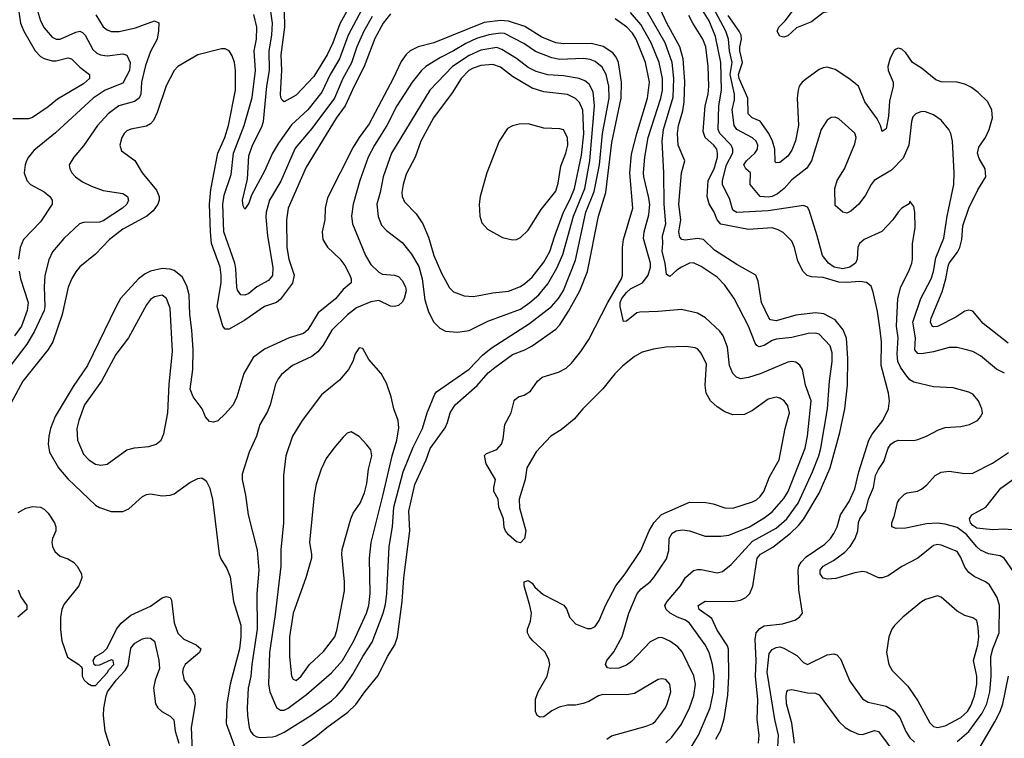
# Model space of a CAD drawing. Header units: inches. Extents: x 1682530 to 1839546, y 640742 to 791647.
# Tile 600 of 656: x 1772165 to 1777170, y 685914 to 689568. Entities that reach past the tile are written whole.
import ezdxf

# ---------------------------------------------------------------- set-up
doc = ezdxf.new("R2010")
doc.units = ezdxf.units.IN
doc.header["$MEASUREMENT"] = 0
doc.layers.add('B7678', color=7, linetype='Continuous')

msp = doc.modelspace()

# ---------------------------------------------------------------- linework, layer by layer
at = {"layer": 'B7678', "color": 5}
for points, elevation in [([(1776633.8, 690000), (1776630, 689998.4), (1776590, 689970.6), (1776490, 689867.3), (1776413.8, 689770), (1776380.4, 689710), (1776374.6, 689690), (1776370.1, 689630), (1776359.9, 689620.1), (1776330.8, 689610), (1776271.2, 689608.8), (1776250, 689603), (1776190, 689557.4), (1776113.6, 689526.4), (1776070, 689486.9), (1776050, 689478.7), (1776030, 689483.7), (1776016.3, 689510), (1776024.7, 689530), (1776057, 689563), (1776159, 689701), (1776271.7, 689890), (1776287.7, 690000)], 580), ([(1773930, 689670), (1773835.5, 689490), (1773790.3, 689369.7), (1773743.2, 689290), (1773700.9, 689199.1), (1773630, 689109.9), (1773546.9, 689033.1), (1773480.4, 688939.6), (1773449.5, 688890), (1773410, 688797.7), (1773344.1, 688675.9), (1773330, 688635.1), (1773310, 688605.2), (1773301, 688621), (1773296.9, 688650), (1773323.2, 688756.8), (1773330, 688876.3), (1773348.4, 688930), (1773396.6, 689023.4), (1773405, 689050), (1773420.8, 689230), (1773435.6, 689310), (1773433.9, 689410), (1773446.1, 689490), (1773449.6, 689550), (1773441.7, 689610)], 740), ([(1773871.1, 689690), (1773792.8, 689547.2), (1773756.1, 689450), (1773727.9, 689390), (1773660.9, 689279.1), (1773570, 689184.2), (1773510, 689151.3), (1773498.9, 689158.9), (1773491.9, 689171.9), (1773489.9, 689189.9), (1773498.1, 689310), (1773494.1, 689390), (1773512.8, 689530), (1773511, 689611)], 720), ([(1775704.3, 685910), (1775728.1, 685951.9), (1775746.2, 686013.8), (1775765.6, 686134.4), (1775770.3, 686230), (1775768.2, 686368.2), (1775763.9, 686383.9), (1775710, 686464.8), (1775683.9, 686523.9), (1775619.6, 686570), (1775613.6, 686590), (1775650, 686611.4), (1775790.3, 686609.7), (1775830, 686616.6), (1775856.1, 686630), (1775875.9, 686650), (1775891.6, 686688.4), (1775914.8, 686830), (1775931.4, 686850), (1775993.1, 686886.9), (1776082.7, 686957.3), (1776123.8, 686996.2), (1776151.6, 687030), (1776230, 687160.6), (1776284.7, 687290), (1776334.8, 687470), (1776360.4, 687590), (1776372.5, 687710), (1776375.2, 687844.8), (1776368.9, 687948.9), (1776351.4, 687991.4), (1776310, 688041.4), (1776252.8, 688072.8), (1776210, 688078.2), (1776110, 688065), (1776010, 688037.4), (1775982.5, 688042.5), (1775972.6, 688052.6), (1775935.8, 688130), (1775919.5, 688239.5), (1775906.9, 688270), (1775810, 688322.8), (1775696.7, 688396.7), (1775642, 688450), (1775610, 688456.3), (1775547.5, 688447.5), (1775531, 688451), (1775521.6, 688461.6), (1775516.1, 688490), (1775525.3, 688550), (1775515.8, 688630), (1775529.5, 688790), (1775546.1, 688850), (1775513.1, 688930), (1775508.5, 688990), (1775513.7, 689030), (1775535.3, 689104.7), (1775542.8, 689150), (1775546.7, 689253.3), (1775537.7, 689370), (1775521.2, 689430), (1775454.9, 689550), (1775390.5, 689690.5)], 720), ([(1772157.6, 689630), (1772169.1, 689550), (1772185.8, 689510), (1772243.4, 689410), (1772270, 689381.5), (1772290, 689370.1), (1772330, 689358.7), (1772350, 689358.5), (1772410, 689374.2), (1772428.9, 689368.9), (1772470, 689326.7), (1772519, 689290), (1772518.9, 689270), (1772490, 689241.3), (1772356.3, 689163.7), (1772310, 689125.2), (1772230, 689071.2), (1772210, 689063.4), (1772130, 689064.2)], 720), ([(1772250.7, 689630), (1772270, 689563.1), (1772290, 689527.3), (1772330, 689479.3), (1772350, 689469.4), (1772370, 689469.5), (1772450, 689504.4), (1772470, 689509.4), (1772483.9, 689503.9), (1772498.1, 689490), (1772536.5, 689416.5), (1772557.6, 689397.6), (1772575.5, 689390), (1772610, 689384.8), (1772690, 689393.9), (1772710, 689388.1), (1772726.1, 689350), (1772722.4, 689310), (1772690, 689245.2), (1772600.2, 689210), (1772537.8, 689170), (1772346.2, 688993.8), (1772236.8, 688903.2), (1772210.3, 688870), (1772200.3, 688850), (1772192.9, 688830), (1772187.6, 688790), (1772200.9, 688750), (1772219.5, 688730), (1772290, 688692.9), (1772317.5, 688670), (1772330.2, 688650), (1772330.2, 688630), (1772270, 688540.4), (1772184.2, 688450), (1772166.8, 688410), (1772158, 688350)], 740), ([(1775577.8, 685870), (1775615.8, 685930), (1775674.5, 686070), (1775692.8, 686150), (1775696, 686230), (1775687.5, 686290), (1775669.8, 686350.2), (1775649.9, 686389.9), (1775570, 686498.9), (1775550, 686514.7), (1775508.7, 686530), (1775472.2, 686550), (1775450.7, 686570), (1775444.4, 686590), (1775456.2, 686610), (1775523.7, 686690), (1775550, 686731.2), (1775590, 686767.3), (1775610, 686772.9), (1775630, 686771.9), (1775710, 686754.9), (1775738, 686762), (1775781.6, 686798.4), (1775890, 686916.9), (1776010, 686983.2), (1776065.4, 687030), (1776122.8, 687110), (1776195.9, 687270), (1776227.1, 687350), (1776237.9, 687390), (1776271.2, 687590), (1776281.2, 687730), (1776296.1, 687830), (1776294.8, 687874.8), (1776285.3, 687910), (1776230, 687968.7), (1776210, 687974.7), (1776172.5, 687972.5), (1776090, 687952.9), (1776010, 687943.4), (1775990, 687937.6), (1775950, 687911.2), (1775924.8, 687904.8), (1775911.9, 687911.9), (1775904.3, 687924.3), (1775869.3, 688010), (1775797.1, 688150), (1775750, 688218), (1775710, 688258.5), (1775630, 688314), (1775590, 688332.1), (1775570, 688329.8), (1775530, 688310.5), (1775505.2, 688294.8), (1775470, 688262.2), (1775452.5, 688272.5), (1775446, 688330), (1775431.4, 688390), (1775434.9, 688430), (1775432.1, 688470), (1775450.3, 688530), (1775441, 688630), (1775439.6, 688790), (1775430.3, 688950.3), (1775437.9, 689010), (1775486.5, 689173.5), (1775490.5, 689270), (1775481.7, 689350), (1775446.1, 689450), (1775350, 689618.7)], 740), ([(1777171.4, 687771.4), (1777131.1, 687791.1), (1777050, 687858.8), (1777010, 687880.3), (1776972, 687892), (1776930, 687901.2), (1776890, 687901.8), (1776810, 687878.8), (1776750, 687869.3), (1776730, 687870.7), (1776715.9, 687890), (1776719.3, 687950), (1776705.2, 688030), (1776745.8, 688150), (1776797.9, 688250), (1776810, 688288.4), (1776822.6, 688357.4), (1776863.3, 688456.7), (1776879.7, 688570), (1776913.5, 688730), (1776915.3, 688790), (1776907.2, 688950), (1776898.5, 688990), (1776889, 689010), (1776850, 689057.8), (1776810, 689085), (1776770, 689100.3), (1776750, 689102), (1776721.3, 689090), (1776706.2, 689073.8), (1776697.8, 689050), (1776684.5, 688930), (1776655.8, 688864.2), (1776597.1, 688802.9), (1776508.6, 688750), (1776493.2, 688730), (1776464.8, 688675.2), (1776431.3, 688630), (1776390, 688594.7), (1776370, 688584.2), (1776350, 688589.5), (1776310, 688624), (1776308.2, 688710), (1776321.3, 688750), (1776358.5, 688810), (1776410, 688936.3), (1776417.7, 688970), (1776410.8, 688990.8), (1776330, 689064.7), (1776310, 689072.8), (1776290, 689071.2), (1776270, 689056.9), (1776240.2, 689010), (1776190.1, 688849.9), (1776167.2, 688812.8), (1776090, 688753.8), (1776051.5, 688710), (1776016.8, 688683.2), (1775990, 688669.6), (1775970, 688665.6), (1775929.8, 688670), (1775879, 688730), (1775880.6, 688790), (1775856.8, 688810), (1775846.4, 688830), (1775860.5, 688850), (1775902.4, 688890), (1775915.3, 688910), (1775916.7, 688930), (1775908.3, 688950), (1775890, 688967), (1775809.9, 689009.9), (1775797.9, 689030), (1775787.7, 689110), (1775799, 689161), (1775799.5, 689190), (1775776, 689290), (1775786.3, 689350), (1775774.2, 689410), (1775768.6, 689470), (1775755.2, 689510), (1775690.5, 689630)], 640), ([(1774050, 689598.8), (1774013.3, 689550), (1773970, 689472.4), (1773916.3, 689330), (1773866.1, 689233.9), (1773819.7, 689130), (1773773.2, 689066.8), (1773622, 688818), (1773529.6, 688610), (1773521, 688550), (1773523.4, 688410), (1773533.9, 688350), (1773559.4, 688270), (1773552.1, 688227.9), (1773490, 688147.9), (1773470.1, 688130), (1773410, 688109.9), (1773310, 688039.7), (1773230, 687994.9), (1773210, 687993.8), (1773197.4, 688010), (1773169.6, 688110), (1773188.4, 688230), (1773189.6, 688270), (1773183.3, 688310), (1773140.8, 688430), (1773134.4, 688490), (1773129.4, 688630), (1773135.8, 688704.2), (1773171.4, 688890), (1773207.8, 688970), (1773227, 689030), (1773261.2, 689210), (1773262.8, 689310), (1773256.1, 689350), (1773244.9, 689384.9), (1773230.5, 689410.5), (1773210, 689420.3), (1773190, 689419.3), (1773071, 689389), (1772968.2, 689330), (1772950, 689309.4), (1772908.8, 689231.2), (1772863.9, 689096.1), (1772844.5, 689055.5), (1772830, 689039.2), (1772810, 689027.2), (1772730, 689011), (1772710, 689003), (1772695.8, 688990), (1772684, 688970), (1772673.7, 688930), (1772681.8, 688901.8), (1772750, 688852.4), (1772787.9, 688790), (1772860.6, 688700.6), (1772873.1, 688670), (1772873.6, 688650), (1772867.3, 688630), (1772843, 688597), (1772811.4, 688568.6), (1772690, 688502.9), (1772621.2, 688450), (1772550, 688376.4), (1772470, 688310.9), (1772450, 688286.6), (1772430, 688253), (1772411.6, 688208.4), (1772380.4, 688070), (1772333.7, 687930), (1772309.2, 687890.8), (1772181.6, 687730), (1772083.6, 687550)], 780), ([(1772552.7, 689592.7), (1772590, 689531.9), (1772610, 689516.1), (1772630, 689508.9), (1772670, 689508.4), (1772752.9, 689527.1), (1772850, 689562.2), (1772872.4, 689552.4), (1772870.8, 689510.8), (1772863.1, 689470), (1772830, 689407.2), (1772804, 689336), (1772783.4, 689250), (1772780.1, 689190), (1772772.6, 689170), (1772748.3, 689151.7), (1772669.7, 689130.3), (1772614.5, 689090), (1772560.2, 689030), (1772490, 688927.4), (1772439.6, 688870), (1772417, 688830), (1772419.5, 688810), (1772430.4, 688790), (1772448.4, 688770), (1772484.6, 688744.6), (1772530, 688721.1), (1772590, 688699.7), (1772690, 688685), (1772712.3, 688670), (1772718, 688650), (1772709.3, 688630), (1772688.2, 688610), (1772590, 688545.4), (1772570, 688538.8), (1772490, 688537), (1772468.9, 688530), (1772390, 688455.6), (1772331.8, 688388.2), (1772313, 688347), (1772293.1, 688266.9), (1772290.1, 688209.9), (1772293.5, 688110), (1772289.2, 688090), (1772238.7, 687981.3), (1772201.1, 687918.9), (1772086.9, 687770)], 760), ([(1773956.3, 689583.7), (1773913.7, 689510), (1773878.5, 689430), (1773851.1, 689348.9), (1773807.2, 689270), (1773765.8, 689170), (1773650, 689015.5), (1773565, 688915), (1773492, 688748), (1773435.5, 688650), (1773417.6, 688590), (1773416.1, 688563.9), (1773423.9, 688470), (1773451.4, 688308.6), (1773450, 688267.3), (1773430, 688241.7), (1773370.1, 688209.9), (1773330, 688175.4), (1773310, 688167.6), (1773289.6, 688170), (1773272.8, 688192.8), (1773268.5, 688208.5), (1773263.4, 688303.4), (1773257.9, 688330), (1773202.3, 688490), (1773196.8, 688630), (1773204.5, 688675.5), (1773239.2, 688780.8), (1773252.3, 688890), (1773306.7, 689030), (1773347.4, 689172.6), (1773364.1, 689310), (1773356.2, 689410), (1773368.2, 689470), (1773370.8, 689530), (1773354.5, 689594.5)], 760), ([(1775150.5, 685909.5), (1775173.2, 685926.8), (1775350, 685976.1), (1775383.1, 685990), (1775397.9, 686002.1), (1775447.6, 686070), (1775457.2, 686090), (1775474.4, 686150), (1775470.5, 686190), (1775450, 686213.8), (1775430, 686217.2), (1775410, 686213.1), (1775290, 686142.9), (1775250, 686135.3), (1775130, 686137.1), (1775106.7, 686130), (1775058.3, 686101.7), (1775030, 686090.9), (1774990, 686083.5), (1774950, 686082.8), (1774907.1, 686072.9), (1774870, 686053.7), (1774830, 686023.5), (1774810, 686021.4), (1774796.3, 686030), (1774787.3, 686050), (1774787.2, 686112.8), (1774800.3, 686150), (1774847.2, 686230), (1774859.8, 686290), (1774855.5, 686315.5), (1774834.6, 686354.6), (1774773.6, 686410), (1774756.2, 686430), (1774746.6, 686450), (1774746.6, 686470), (1774761.6, 686510), (1774766, 686550), (1774758.7, 686590), (1774729.4, 686690), (1774729.4, 686710.6), (1774750, 686716), (1774770, 686702.8), (1774783.1, 686683.1), (1774825.3, 686645.3), (1774931, 686591), (1774945.7, 686570), (1774959.5, 686530), (1774990, 686496.5), (1775050, 686473.4), (1775070, 686472.2), (1775090, 686482.4), (1775110, 686513.4), (1775143.5, 686590), (1775196.1, 686690), (1775242.5, 686750), (1775322.3, 686870), (1775365.5, 686970), (1775388.4, 687010), (1775427.6, 687052.4), (1775570, 687114.8), (1775653.5, 687113.5), (1775690, 687106.5), (1775750, 687086.7), (1775790, 687083.8), (1775890, 687117.2), (1775910, 687126.4), (1775930, 687143.5), (1775948.1, 687170), (1775976.9, 687243.1), (1776026.5, 687330), (1776056.5, 687490), (1776078.8, 687570), (1776070, 687604.2), (1776051.8, 687630), (1776030, 687644.1), (1776010, 687649), (1775970, 687639.5), (1775890, 687581.1), (1775850, 687560.9), (1775790, 687559.2), (1775750, 687575), (1775710, 687599.8), (1775676.4, 687630), (1775655, 687670), (1775649.1, 687710), (1775656.9, 687816.9), (1775630, 687872.2), (1775610, 687894.2), (1775599.6, 687899.6), (1775552.8, 687907.2), (1775450, 687902.8), (1775386.3, 687893.7), (1775330, 687877.2), (1775290, 687856), (1775230, 687806.4), (1775190, 687766.8), (1775129.6, 687690.4), (1775028.4, 687590), (1774983.2, 687536.8), (1774916.9, 687483.1), (1774864.6, 687450), (1774790, 687371.1), (1774743.8, 687290), (1774734.4, 687230), (1774703.6, 687130), (1774705.9, 687085.9), (1774737.6, 686970), (1774730.5, 686930), (1774710, 686909), (1774690, 686914), (1774650, 686948.7), (1774634, 686970), (1774627, 686987), (1774623.7, 687030), (1774600.9, 687090), (1774597, 687130), (1774576, 687170), (1774575.1, 687190), (1774583.7, 687230), (1774536.9, 687310), (1774528.4, 687351.6), (1774537.6, 687362.4), (1774590, 687383.1), (1774614, 687410), (1774623, 687437), (1774631.6, 687510), (1774664.2, 687570), (1774678, 687630), (1774683.1, 687636.9), (1774700.9, 687650), (1774730, 687659.3), (1774761.2, 687678.8), (1774797.8, 687730), (1774821.7, 687750), (1774904.3, 687775.7), (1774943, 687797), (1774970, 687822.2), (1775018.3, 687881.7), (1775058.4, 687941.6), (1775155.3, 688130), (1775223.8, 688250), (1775229.9, 688270), (1775229.5, 688409.5), (1775234.1, 688450), (1775282.1, 688610), (1775266.6, 688790), (1775275.4, 688884.6), (1775301.6, 688990), (1775357.1, 689170), (1775366.9, 689250), (1775346.3, 689350), (1775299.4, 689470), (1775279.6, 689499.6), (1775250.9, 689530), (1775192.9, 689572.9)], 780), ([(1775450, 685891.6), (1775479.6, 685920.4), (1775530, 685986.7), (1775570.4, 686070), (1775592, 686132), (1775600.2, 686190), (1775591.9, 686231.9), (1775533.5, 686353.5), (1775510, 686378.7), (1775470, 686408.8), (1775430, 686426.2), (1775410, 686425), (1775370, 686405.3), (1775274.9, 686305.1), (1775250, 686285.6), (1775210, 686271.7), (1775168.8, 686268.8), (1775152.7, 686272.7), (1775142.5, 686290), (1775149.8, 686310), (1775185.6, 686354.4), (1775228, 686432), (1775261.2, 686550), (1775303.8, 686650), (1775324.9, 686675.1), (1775369.8, 686710), (1775388.9, 686731.1), (1775453.2, 686826.8), (1775465.2, 686870), (1775467.4, 686930), (1775482.7, 686957.3), (1775502.9, 686970), (1775534, 686974), (1775570.7, 686970), (1775650, 686941.8), (1775730, 686941.5), (1775770, 686947.7), (1775874.8, 686990), (1775950, 687035.8), (1775990, 687066.3), (1776050, 687134.3), (1776072.1, 687170), (1776158.4, 687390), (1776170.7, 687450), (1776188.3, 687630), (1776160.2, 687710), (1776145.1, 687790), (1776131.1, 687811.1), (1776110, 687826.4), (1776090, 687830.8), (1776070, 687827), (1775930, 687767.2), (1775870, 687748.2), (1775830, 687742.9), (1775808.2, 687750), (1775789.9, 687769.9), (1775773.3, 687810), (1775763.1, 687903.1), (1775741.3, 687961.3), (1775724.2, 687984.2), (1775651.6, 688051.6), (1775610, 688076.1), (1775530, 688094.2), (1775410, 688083.7), (1775318.2, 688081.8), (1775302.4, 688077.6), (1775250, 688035.8), (1775234, 688034), (1775216.8, 688110), (1775218.1, 688130), (1775226.2, 688150), (1775250, 688181.6), (1775270, 688199.2), (1775330.5, 688230), (1775359.3, 688270), (1775372, 688310), (1775370.9, 688330), (1775336.5, 688456.5), (1775339.6, 688490), (1775363.9, 688576.1), (1775367.7, 688630), (1775362.2, 688670), (1775337.1, 688770), (1775336.6, 688790), (1775343, 688870), (1775360.1, 688970), (1775424.2, 689170), (1775433.2, 689210), (1775433, 689270), (1775415.9, 689350), (1775375.7, 689450), (1775323.2, 689543.2), (1775270, 689604.7)], 760), ([(1775920.4, 685890), (1775923.6, 685930), (1775913.8, 686010), (1775918.2, 686110), (1775905.6, 686230), (1775908.3, 686310), (1775903.8, 686416.2), (1775909.3, 686450), (1775926.8, 686473.2), (1775950, 686486), (1776042.9, 686497.1), (1776105.6, 686514.4), (1776129.6, 686530), (1776144.2, 686550), (1776125.5, 686670), (1776122.1, 686770), (1776126.6, 686790), (1776138.5, 686810), (1776163.4, 686836.6), (1776258.5, 686901.5), (1776286.9, 686930), (1776304.5, 686955.5), (1776320.4, 686990), (1776337.8, 687050), (1776381.6, 687118.4), (1776410, 687182.8), (1776430.7, 687270), (1776481.8, 687430), (1776499, 687461), (1776552.4, 687530), (1776581.7, 687590), (1776586.4, 687630), (1776581.9, 687670), (1776545.1, 687810), (1776545.7, 687930), (1776540.1, 687990), (1776525.2, 688085.2), (1776503.5, 688183.5), (1776493, 688213), (1776470, 688232.4), (1776436.7, 688236.7), (1776370, 688231.8), (1776330, 688233.9), (1776250, 688256.7), (1776190, 688261.3), (1776167.7, 688267.7), (1776147.9, 688287.9), (1776120.4, 688340.4), (1776103.4, 688410), (1776090, 688442.2), (1776045.8, 688485.8), (1776020, 688500), (1775990, 688509.3), (1775870, 688501.1), (1775730, 688528.4), (1775711, 688550), (1775696, 688590), (1775670, 688631.7), (1775659.9, 688670), (1775664.7, 688750), (1775695.4, 688810), (1775711.8, 688870), (1775713.1, 688890), (1775708.4, 688910), (1775693.4, 688930), (1775649.5, 688970), (1775639.2, 688999.2), (1775649.9, 689129.9), (1775664.8, 689190), (1775667.6, 689230), (1775664.4, 689330), (1775653, 689430), (1775638.6, 689470), (1775586.3, 689550), (1775565.8, 689590)], 680), ([(1776930, 685898), (1776990, 685948.8), (1777057.2, 686042.8), (1777080.8, 686090), (1777096.3, 686150), (1777104.2, 686230), (1777101.1, 686330), (1777111.4, 686368.6), (1777145, 686450), (1777146.5, 686590), (1777134.3, 686630), (1777095.3, 686695.3), (1777075.1, 686710), (1777016.5, 686736.5), (1776990, 686757.8), (1776970, 686784.7), (1776950, 686833.5), (1776930, 686864.4), (1776850, 686895.7), (1776830, 686900.2), (1776810, 686894.3), (1776730, 686830.8), (1776650, 686788.5), (1776579.8, 686740.2), (1776550, 686729.8), (1776530, 686729.8), (1776470, 686758.4), (1776450, 686762.6), (1776410, 686755.8), (1776313.4, 686726.6), (1776270, 686722.7), (1776250, 686728.9), (1776240.6, 686740.6), (1776234.8, 686750), (1776234.8, 686770), (1776249.8, 686790), (1776301.8, 686818.2), (1776359.5, 686860.5), (1776386, 686890), (1776411.9, 686930), (1776426.1, 686970), (1776428.5, 687011.5), (1776435.6, 687030), (1776465.7, 687074.3), (1776480.1, 687130), (1776505.1, 687190), (1776515.8, 687250), (1776530, 687280.7), (1776557.9, 687322.1), (1776580.2, 687390), (1776593.5, 687410), (1776610, 687422.6), (1776630, 687430.2), (1776710, 687428.9), (1776730, 687432.9), (1776775.1, 687450), (1776836.6, 687483.4), (1776870, 687494.6), (1776950, 687499.6), (1776993.2, 687510), (1777034, 687530), (1777051.8, 687550), (1777059.6, 687570), (1777056.9, 687590), (1777039.7, 687630), (1777010, 687664.4), (1776990, 687674.2), (1776910, 687695.6), (1776810, 687702), (1776710, 687725.3), (1776690, 687737.8), (1776670, 687762.8), (1776642.2, 687802.2), (1776629.9, 687829.9), (1776626.3, 687870), (1776630.9, 687950), (1776622.9, 688010), (1776629.3, 688150.7), (1776643.9, 688210), (1776685.5, 688290), (1776700.2, 688330), (1776704, 688350), (1776703.5, 688430), (1776717.2, 688510), (1776716.2, 688590), (1776710, 688618), (1776690, 688646), (1776687.3, 688632.7), (1776650, 688609.4), (1776630, 688589.4), (1776603.1, 688550), (1776547.9, 688492.1), (1776457.4, 688450), (1776434.2, 688430), (1776425.8, 688410), (1776422.6, 688350), (1776413.4, 688330), (1776384.4, 688310), (1776350, 688301.8), (1776305.6, 688310), (1776276.5, 688330), (1776246.3, 688370), (1776219.8, 688470), (1776179.1, 688599.1), (1776170, 688615.6), (1776150, 688623.2), (1775970, 688596.8), (1775810, 688587.3), (1775790, 688599.7), (1775774.8, 688654.8), (1775737.4, 688730), (1775738.3, 688750), (1775757.4, 688830), (1775790.9, 688890.9), (1775789.9, 688910), (1775781.1, 688930), (1775724, 688990), (1775716.3, 689010), (1775719.2, 689130), (1775732.3, 689210), (1775729.9, 689350.1), (1775702.3, 689482.3), (1775670, 689562), (1775635.9, 689615.9)], 660), ([(1777190, 687923.4), (1777063.2, 688023.2), (1777010, 688086.3), (1776990, 688091), (1776970, 688086.4), (1776924.5, 688055.5), (1776830, 688008.1), (1776810, 688006), (1776804.2, 688010), (1776794.9, 688030), (1776799.1, 688050), (1776854.8, 688185.2), (1776873.8, 688250), (1776884.5, 688315.5), (1776890, 688330.1), (1776933, 688387), (1776943.8, 688410), (1776953.9, 688450), (1776960, 688520), (1776990.9, 688610), (1777036.4, 688703.6), (1777077.2, 688770), (1777073.5, 688810), (1777041.8, 688861.8), (1777033.7, 688890), (1777040.7, 688919.3), (1777075.5, 688970), (1777093.1, 689010), (1777109.6, 689069.6), (1777107.8, 689107.8), (1777086.6, 689150), (1777037.8, 689197.8), (1777003, 689223), (1776970, 689239.8), (1776931.3, 689251.3), (1776850, 689252.9), (1776822.3, 689262.3), (1776750, 689321.2), (1776704.2, 689350), (1776670, 689399.5), (1776650, 689418.4), (1776630, 689422.9), (1776621.1, 689418.9), (1776610, 689412.3), (1776590, 689372.3), (1776578, 689330), (1776579.5, 689310), (1776604.6, 689250), (1776605.3, 689230), (1776586.6, 689153.4), (1776581.9, 689078.1), (1776570, 689013.2), (1776550, 688999), (1776541.8, 689030), (1776523.7, 689063.7), (1776462.1, 689150), (1776428.9, 689230), (1776380.8, 689270), (1776310, 689315.2), (1776270, 689326.3), (1776250, 689323.7), (1776230, 689315), (1776166, 689270), (1776142.8, 689250), (1776128.3, 689230), (1776121.6, 689210), (1776118.2, 689170), (1776123.6, 689030), (1776108.4, 688951.6), (1776090, 688905.3), (1776070, 688873.5), (1776030, 688842.2), (1776010, 688839.7), (1776005.5, 688845.5), (1776004, 688910), (1775992.7, 688950), (1775974, 688990), (1775930, 689051.6), (1775888, 689070), (1775867.8, 689090), (1775866.2, 689170), (1775822.4, 689270), (1775819.7, 689290), (1775840.2, 689350), (1775826.6, 689410), (1775825.8, 689430), (1775833.9, 689470), (1775832.1, 689490), (1775822.5, 689510), (1775765.8, 689590)], 620), ([(1773593.1, 685870), (1773670, 685923), (1773726.3, 685970), (1773832.8, 686047.2), (1773873.7, 686086.3), (1773918.7, 686150), (1773986.6, 686233.4), (1774034.6, 686330), (1774072.2, 686390), (1774086, 686430), (1774108.7, 686610), (1774116.9, 686730), (1774147.7, 686970), (1774143.4, 687070), (1774174.5, 687205.5), (1774230.6, 687329.4), (1774252.2, 687387.8), (1774327.6, 687492.4), (1774339.9, 687520.1), (1774352.8, 687570), (1774379.2, 687610), (1774490, 687707.9), (1774547.3, 687772.7), (1774579.9, 687800.1), (1774670, 687865.1), (1774733.3, 687890), (1774770, 687910.1), (1774890, 687994.4), (1774910, 688016.8), (1774954.2, 688085.8), (1775012.8, 688190), (1775051.5, 688288.5), (1775108, 688570), (1775145.1, 688690), (1775175.9, 688944.1), (1775223.2, 689170), (1775224.5, 689250), (1775208.3, 689350), (1775196.9, 689376.9), (1775180, 689400), (1775131.4, 689431.4), (1775070, 689446.7), (1774930, 689444.8), (1774890, 689449.9), (1774820, 689480), (1774733.4, 689533.4), (1774650, 689561.1), (1774610, 689564.4), (1774525.3, 689554.7), (1774270, 689450.9), (1774190, 689429.9), (1774150.1, 689409.9), (1774129.2, 689390.8), (1774104.9, 689355.1), (1774064.3, 689270), (1773941.2, 689038.8), (1773890.6, 688970), (1773860.6, 688919.4), (1773730, 688661.7), (1773718.2, 688610), (1773715.3, 688550), (1773702.6, 688490), (1773705.5, 688450), (1773730, 688411.1), (1773792.1, 688352.1), (1773818.1, 688318.1), (1773843.1, 688270), (1773850.1, 688250), (1773849.3, 688230.7), (1773810, 688197), (1773770, 688148.8), (1773682, 688078), (1773630, 687990.5), (1773607.3, 687972.7), (1773534.6, 687950), (1773410, 687893.6), (1773351.8, 687850), (1773304.1, 687770), (1773268.8, 687651.2), (1773249.5, 687610.5), (1773210, 687564), (1773172.1, 687527.9), (1773150, 687521.1), (1773130, 687525.1), (1773110, 687549.4), (1773092.8, 687590), (1773046.3, 687650), (1773031.9, 687690), (1773044.9, 687790), (1773046, 687890), (1773040.6, 687990), (1773029.9, 688070), (1773026.3, 688170), (1773015.4, 688215.4), (1772990, 688260.3), (1772950, 688293.7), (1772930, 688300.2), (1772890, 688302.8), (1772830, 688289.3), (1772803.5, 688276.5), (1772768.7, 688251.3), (1772678, 688150), (1772652.9, 688107.1), (1772510, 687809.8), (1772437.1, 687702.9), (1772345.9, 687550), (1772322.2, 687490), (1772312.7, 687450), (1772309.3, 687409.3), (1772315.6, 687370), (1772362.3, 687290), (1772410, 687232.8), (1772550, 687099.6), (1772570, 687087.2), (1772630, 687068.3), (1772690, 687067.3), (1772718.9, 687081.1), (1772790, 687143.1), (1772810, 687154), (1772830, 687157), (1772890, 687146.5), (1772930, 687150.3), (1772950, 687157.4), (1773030, 687214.3), (1773070, 687235.3), (1773090, 687238.4), (1773107.6, 687227.6), (1773116, 687216), (1773130.2, 687190), (1773145.4, 687130), (1773179.3, 686850), (1773187.5, 686827.5), (1773218.3, 686778.3), (1773235.3, 686735.3), (1773252.2, 686610), (1773289.2, 686489.2), (1773288.9, 686430), (1773281.7, 686370), (1773235.7, 686190), (1773217.5, 686090), (1773215.1, 685990), (1773258.3, 685870)], 820), ([(1772161.6, 688290), (1772168.8, 688250), (1772207.5, 688130), (1772202.4, 688090), (1772173.2, 688010), (1772139.1, 687960.9)], 740), ([(1777219.1, 686759.1), (1777170, 686829.8), (1777150, 686842), (1777090, 686853.1), (1777050, 686871.2), (1777030, 686887.5), (1776977.7, 686950), (1776930, 686987), (1776870, 687003.7), (1776830, 687009), (1776775.4, 687004.6), (1776670, 686983.1), (1776621, 686981), (1776598, 686990), (1776598.9, 687010), (1776612.9, 687047.1), (1776627, 687113), (1776636.9, 687130), (1776663.8, 687156.2), (1776677.2, 687162.8), (1776729.8, 687170.2), (1776750, 687180.3), (1776777.2, 687202.8), (1776819.6, 687250), (1776850, 687267.6), (1776890, 687272.6), (1776970, 687260.9), (1777010, 687263.1), (1777110, 687313.6), (1777191.7, 687368.3)], 640), ([(1777210, 686973.9), (1777170, 686977.5), (1777110, 686973.6), (1777030, 686983.1), (1777010, 686995.7), (1776997.9, 687010), (1776993, 687030), (1777005.3, 687050), (1777076.4, 687090), (1777153.5, 687186.5), (1777230, 687242.3)], 620), ([(1772157.7, 687062.3), (1772195.7, 687084.3), (1772230, 687092.5), (1772270, 687088.9), (1772290, 687078.8), (1772310, 687059.7), (1772342.1, 687010), (1772348.8, 686990), (1772348.6, 686970), (1772331.2, 686930), (1772328.4, 686910), (1772331.3, 686890), (1772343.8, 686863.8), (1772370, 686840.3), (1772410, 686826), (1772438.4, 686810), (1772457.4, 686790), (1772478.3, 686750), (1772480.3, 686730), (1772466.3, 686690), (1772390, 686594.5), (1772379.5, 686570), (1772372, 686530), (1772372, 686468), (1772378.9, 686410), (1772407.2, 686327.2), (1772466, 686290), (1772477.6, 686277.6), (1772482, 686270), (1772482, 686230), (1772493.4, 686210), (1772510, 686194.6), (1772530, 686182.3), (1772550, 686182.8), (1772610, 686246.7), (1772617.7, 686262.3), (1772643.5, 686290), (1772639.3, 686310), (1772630, 686312.8), (1772570, 686286), (1772550, 686284.5), (1772542.7, 686290), (1772538, 686310), (1772549.9, 686330.1), (1772590, 686352.5), (1772610, 686372.7), (1772657.4, 686470), (1772680.1, 686499.9), (1772730, 686541.2), (1772830, 686585.4), (1772890, 686627.9), (1772910, 686636.1), (1772930, 686630.4), (1772936.8, 686616.8), (1772950, 686500.7), (1772968.8, 686448.8), (1772998.5, 686418.5), (1773061.3, 686390), (1773086, 686370), (1773079.6, 686350), (1773006.9, 686290), (1772995.5, 686270), (1772992.4, 686250), (1773001.7, 686210), (1773039.4, 686159.4), (1773053.1, 686130), (1773056.9, 686090), (1773036.9, 685970), (1773041, 685850)], 780), ([(1772156.9, 686670), (1772170, 686634), (1772200.8, 686590), (1772200.8, 686570), (1772154.7, 686530)], 760), ([(1772630.9, 685850), (1772599.3, 685950), (1772591.3, 686030), (1772592.3, 686067.7), (1772604, 686130), (1772612, 686150), (1772654.5, 686210), (1772700.9, 686259.1), (1772716.2, 686283.8), (1772730, 686372.4), (1772750, 686398.7), (1772790, 686420.4), (1772810, 686424.9), (1772830, 686423.7), (1772850, 686407.7), (1772872.3, 686312.3), (1772875.3, 686270), (1772853.8, 686210), (1772845.8, 686170), (1772855, 686090), (1772867.3, 686070), (1772888.3, 686050), (1772930, 686027.6), (1772948.3, 686008.3), (1772955.4, 685950), (1772973.1, 685890)], 760), ([(1776019.1, 685870), (1776023.1, 685930), (1776003.5, 686010), (1775965.2, 686250), (1775974.5, 686345.5), (1775990, 686365.6), (1776010, 686375.4), (1776030, 686378.9), (1776050, 686371.8), (1776115.6, 686335.6), (1776150, 686300.3), (1776170, 686290.3), (1776270, 686339.3), (1776303.7, 686343.7), (1776318.8, 686338.8), (1776337.7, 686317.7), (1776384.5, 686204.5), (1776450, 686114.3), (1776478.5, 686098.5), (1776570, 686078.3), (1776610, 686054.3), (1776639.5, 686019.5), (1776670, 685948.9), (1776690, 685915.9), (1776714.3, 685894.3)], 660), ([(1777040.4, 685859.6), (1777122.3, 685997.7), (1777149.1, 686050), (1777162.7, 686090), (1777191.8, 686230)], 640), ([(1776104.6, 685890), (1776090.9, 685990.9), (1776063.3, 686090), (1776061.5, 686130), (1776065.5, 686150), (1776070, 686159.5), (1776090, 686161.8), (1776170, 686145.7), (1776210, 686144.5), (1776230, 686135.8), (1776330, 685999.1), (1776361.2, 685970), (1776390, 685952.1), (1776430, 685935.7), (1776450, 685933.6), (1776510, 685954), (1776530, 685948.4), (1776619, 685830)], 640)]:
    msp.add_lwpolyline(points, dxfattribs=dict(at, elevation=elevation))
for points, elevation in [([(1774610, 689499.3), (1774550, 689491.6), (1774487.8, 689472.2), (1774432.3, 689447.7), (1774370, 689409.9), (1774303.3, 689376.7), (1774229.7, 689330.3), (1774207.3, 689310), (1774159.5, 689250), (1774082.5, 689130), (1774032, 689030), (1773968.1, 688930), (1773936.1, 688870), (1773893.6, 688750), (1773859.5, 688630), (1773851.6, 688570), (1773856.8, 688530), (1773923, 688370), (1773950, 688323.6), (1773990, 688284.6), (1774010, 688274.6), (1774070.8, 688270), (1774090, 688262), (1774110, 688242.4), (1774125.8, 688210), (1774129.2, 688190), (1774120.2, 688150), (1774110, 688132.6), (1774090, 688115.8), (1774070, 688109.4), (1774050, 688111.3), (1773990, 688140.4), (1773950, 688133), (1773877.4, 688102.6), (1773831.7, 688068.3), (1773752, 687990), (1773706.9, 687913.1), (1773680.8, 687879.2), (1773650, 687856.5), (1773552, 687810), (1773495.2, 687764.8), (1773478.3, 687741.7), (1773465.8, 687714.2), (1773438.9, 687610), (1773424.3, 687575.7), (1773386.5, 687510), (1773369.2, 687450), (1773332, 687370), (1773296.5, 687256.5), (1773295.8, 687230), (1773313.2, 687150), (1773327.2, 687050), (1773371.3, 686871.3), (1773380.4, 686770), (1773369.6, 686650), (1773372.9, 686470), (1773344.2, 686290), (1773339.7, 686230), (1773326.4, 686170), (1773320.6, 686070), (1773322.7, 686030), (1773331.5, 685970), (1773338.8, 685950), (1773352.4, 685932.4), (1773370, 685922.5), (1773390, 685918.4), (1773450, 685921.6), (1773470, 685927.3), (1773510, 685945.9), (1773645.3, 686030), (1773750, 686104.7), (1773777.7, 686130), (1773810, 686167.8), (1773858.9, 686241.1), (1773908.9, 686330), (1773957.3, 686402.7), (1774013.4, 686550), (1774025, 686595), (1774031.5, 686650), (1774043.8, 686890), (1774059.5, 686990), (1774067.1, 687090), (1774114.1, 687270), (1774164.9, 687395.1), (1774212.1, 687490), (1774236.2, 687570), (1774275.3, 687664.7), (1774284.6, 687675.4), (1774450, 687790.8), (1774518, 687862), (1774562.4, 687897.6), (1774756.4, 688023.6), (1774869.1, 688110), (1774904.1, 688150), (1774928.7, 688191.3), (1774990, 688345.5), (1775042.5, 688590), (1775085.7, 688694.3), (1775111.7, 688830), (1775128.5, 688990), (1775160.8, 689170), (1775160.6, 689230), (1775145.6, 689290), (1775126.3, 689326.3), (1775090, 689355.4), (1775065.1, 689365.1), (1775030, 689371.1), (1774910, 689366.2), (1774870, 689373.7), (1774786.7, 689406.7), (1774727, 689447), (1774630, 689497.7)], 840), ([(1774590, 689426.2), (1774510, 689414), (1774450, 689385.5), (1774365.4, 689330), (1774249.5, 689210), (1774054.4, 688890), (1774012.2, 688770), (1773997.7, 688690), (1773980.1, 688630), (1773987.9, 688567.9), (1774004.2, 688524.2), (1774030, 688496.5), (1774110, 688435.8), (1774156.7, 688376.7), (1774193.4, 688313.4), (1774211.5, 688250), (1774223.9, 688143.9), (1774243.3, 688083.3), (1774271, 688031), (1774300.2, 688000.2), (1774330, 687984.6), (1774390, 687978.9), (1774450, 687987.6), (1774545, 688035), (1774710, 688096.8), (1774758.5, 688130), (1774803.6, 688170), (1774850, 688224.8), (1774895, 688305), (1774926.1, 688373.9), (1774979.9, 688570), (1775037.2, 688710), (1775064, 688850), (1775087.4, 689130), (1775080.8, 689200.8), (1775059.7, 689239.7), (1775037.4, 689257.4), (1775008.6, 689268.6), (1774930, 689283), (1774850, 689288), (1774790, 689305), (1774750, 689325.9), (1774690, 689370.9), (1774616.1, 689416.1)], 860), ([(1774570, 689340.1), (1774510, 689334.8), (1774470, 689321.3), (1774448.2, 689310), (1774408.7, 689270), (1774363.9, 689196.1), (1774268.3, 689070), (1774204.3, 688950), (1774175.5, 688870), (1774130, 688782.9), (1774113.7, 688730), (1774108.4, 688690), (1774109.4, 688669.4), (1774121.9, 688641.9), (1774180.3, 688580.3), (1774213.5, 688530), (1774242.4, 688462.4), (1774270.1, 688370), (1774310, 688279), (1774350, 688204.2), (1774370, 688184.1), (1774424.9, 688164.9), (1774470, 688160.5), (1774510, 688167.5), (1774570, 688179.4), (1774650, 688188.1), (1774710, 688211.3), (1774733.6, 688226.4), (1774770, 688259.5), (1774830, 688335.1), (1774860.5, 688390), (1774884.8, 688470), (1774929.9, 688589.9), (1774963.9, 688656.1), (1774984.6, 688710), (1775020.8, 688879.2), (1775032.1, 688987.9), (1775027.6, 689107.6), (1775010, 689147.6), (1774990, 689167.5), (1774950, 689187.9), (1774830, 689201.4), (1774770, 689220.8), (1774670, 689279.1), (1774610, 689326.4)], 880), ([(1774750, 689038.8), (1774703.3, 689036.7), (1774670.8, 689029.2), (1774645.4, 689014.6), (1774602.8, 688950), (1774539, 688790), (1774505.5, 688670), (1774500.7, 688630), (1774504.6, 688570), (1774514.9, 688534.9), (1774542.7, 688502.7), (1774620.1, 688460.1), (1774670, 688448.1), (1774690, 688450.9), (1774710, 688460.5), (1774750, 688498), (1774816.5, 688603.5), (1774890, 688696.8), (1774903, 688737), (1774916, 688824), (1774941.6, 688890), (1774951.3, 688930), (1774949.9, 688969.9), (1774930, 689007.6), (1774910, 689014), (1774830, 689016.1)], 920), ([(1772890, 688166.9), (1772850, 688159.7), (1772830, 688145.1), (1772810, 688118.7), (1772717.5, 687950), (1772654.4, 687865.6), (1772580.7, 687730), (1772494.6, 687610), (1772464.8, 687530), (1772456.1, 687490), (1772458.4, 687430), (1772490, 687359.5), (1772516.5, 687330), (1772550, 687308.1), (1772577.6, 687302.4), (1772610, 687308.9), (1772710, 687381.5), (1772748.2, 687391.8), (1772821.5, 687398.5), (1772858.4, 687410), (1772884, 687430), (1772898.3, 687461.7), (1772917.9, 687570), (1772924.3, 687715.7), (1772940.9, 687880.9), (1772930, 688101.2), (1772911.2, 688151.2)], 840), ([(1773890, 687899.6), (1773870.3, 687870), (1773858.5, 687830), (1773836.2, 687790), (1773790, 687735.3), (1773699.4, 687660.6), (1773601.3, 687530), (1773552, 687450), (1773518.6, 687350), (1773505.8, 687250), (1773505.7, 687010), (1773492.4, 686872.4), (1773492.5, 686790), (1773464.2, 686544.2), (1773434.4, 686350), (1773429.6, 686190), (1773436.8, 686150), (1773470.1, 686070.1), (1773490, 686057.3), (1773510, 686058), (1773530, 686067.3), (1773622.7, 686137.3), (1773750, 686246.6), (1773806.5, 686310), (1773864, 686410), (1773928.2, 686550), (1773939.9, 686590), (1773946.7, 686650), (1773943.6, 686830), (1773951, 686910), (1774013.5, 687153.5), (1774058.1, 687350), (1774082.1, 687430), (1774092.8, 687492.8), (1774088.7, 687530), (1774067.1, 687590), (1774053.5, 687650), (1774030, 687720.7), (1774002.6, 687770), (1773940.5, 687840.5), (1773910, 687897)], 860), ([(1773850, 687472.7), (1773830, 687465.2), (1773810, 687446), (1773762, 687390), (1773723.7, 687336.3), (1773697.3, 687282.7), (1773672.9, 687207.1), (1773662.7, 687150), (1773637.8, 686910), (1773649.1, 686850), (1773647.9, 686830), (1773619.3, 686730), (1773555.1, 686550), (1773536.6, 686430), (1773537, 686330), (1773546.8, 686230), (1773554.4, 686214.4), (1773570, 686208.4), (1773595, 686230), (1773637.8, 686290), (1773710, 686356.3), (1773766.2, 686430), (1773777, 686463), (1773816.6, 686663.4), (1773816.5, 686710), (1773802, 686850), (1773804.9, 686875.1), (1773847.7, 687030), (1773860.7, 687059.3), (1773895.3, 687110), (1773917.8, 687162.2), (1773929.9, 687210), (1773937.6, 687282.4), (1773955.9, 687350), (1773950, 687380.9), (1773930, 687406.6), (1773890, 687449.2)], 880), ([(1776830, 686638), (1776770, 686619.7), (1776750, 686608.6), (1776653.7, 686530), (1776611.6, 686488.4), (1776598.4, 686470), (1776583.7, 686430), (1776571.7, 686350), (1776584, 686290), (1776599.5, 686259.5), (1776679.4, 686179.4), (1776730, 686104.7), (1776792.3, 685992.3), (1776810, 685975), (1776830, 685968.9), (1776870, 685978.1), (1776950, 686020.3), (1776983.1, 686050), (1777000.1, 686079.9), (1777018.7, 686130), (1777031.3, 686188.7), (1777030.5, 686230.5), (1777014.3, 686310), (1777036.4, 686390), (1777041.1, 686430), (1777038.1, 686478.1), (1777030, 686513.3), (1777010, 686527.1), (1776970, 686539.2), (1776930, 686560.4), (1776850, 686631.8)], 680)]:
    msp.add_lwpolyline(points, close=True, dxfattribs=dict(at, elevation=elevation))

doc.saveas('drawing.dxf')
